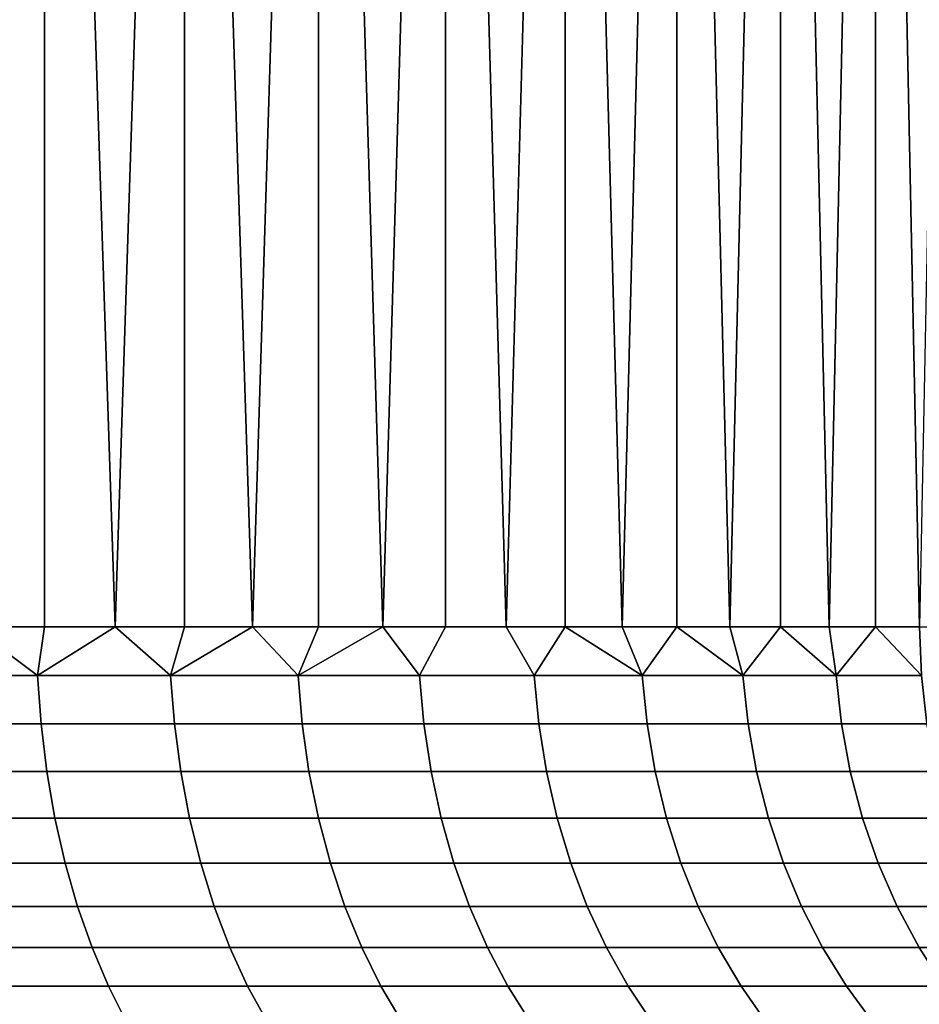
# Model space of a CAD drawing. Header units: metres. Extents: x -109 to 109, y -100 to 58.
# Tile 452 of 642: x 81.92 to 85.14, y 2.05 to 5.57. Entities that reach past the tile are written whole.
import ezdxf

# ---------------------------------------------------------------- set-up
doc = ezdxf.new("R2010")
doc.units = ezdxf.units.M
doc.layers.add('solid_21_062_100_XXX', color=7, linetype='CONTINUOUS')

msp = doc.modelspace()

# ---------------------------------------------------------------- linework, layer by layer
at = {"layer": 'solid_21_062_100_XXX'}
for points in [[(81.75248, 3.400415, 8.483042), (82.011223, 3.400415, 8.317267), (82.0112, 11, 8.31728), (81.488747, 11, 8.640768)], [(81.75248, 3.400415, -8.483042), (81.488747, 3.400415, -8.640768), (81.488747, 11, -8.640768), (82.0112, 11, -8.31728)], [(82.011223, 3.400415, -8.317267), (81.75248, 3.400415, -8.483042), (82.0112, 11, -8.31728)], [(82.26474, 3.400415, 8.143604), (82.512787, 3.400415, 7.962217), (82.512772, 11, 7.962225), (82.0112, 11, 8.31728)], [(82.011223, 3.400415, 8.317267), (82.26474, 3.400415, 8.143604), (82.0112, 11, 8.31728)], [(82.26474, 3.400415, -8.143604), (82.011223, 3.400415, -8.317267), (82.0112, 11, -8.31728), (82.512772, 11, -7.962225)], [(82.512787, 3.400415, -7.962217), (82.26474, 3.400415, -8.143604), (82.512772, 11, -7.962225)], [(82.755135, 3.400415, 7.773276), (82.991547, 3.400415, 7.576962), (82.991547, 11, 7.576959), (82.512772, 11, 7.962225)], [(82.512787, 3.400415, 7.962217), (82.755135, 3.400415, 7.773276), (82.512772, 11, 7.962225)], [(82.755135, 3.400415, -7.773276), (82.512787, 3.400415, -7.962217), (82.512772, 11, -7.962225), (82.991547, 11, -7.576959)], [(82.991547, 3.400415, -7.576962), (82.755135, 3.400415, -7.773276), (82.991547, 11, -7.576959)], [(83.221802, 3.400415, 7.373461), (83.445679, 3.400415, 7.162966), (83.445694, 11, 7.162951), (82.991547, 11, 7.576959)], [(82.991547, 3.400415, 7.576962), (83.221802, 3.400415, 7.373461), (82.991547, 11, 7.576959)], [(83.221802, 3.400415, -7.373461), (82.991547, 3.400415, -7.576962), (82.991547, 11, -7.576959), (83.445694, 11, -7.162951)], [(83.445679, 3.400415, -7.162966), (83.221802, 3.400415, -7.373461), (83.445694, 11, -7.162951)], [(83.445679, 3.400415, 7.162966), (83.662964, 3.400415, 6.945676), (83.445694, 11, 7.162951)], [(83.662964, 3.400415, -6.945676), (83.445679, 3.400415, -7.162966), (83.445694, 11, -7.162951), (83.873474, 11, -6.721784)], [(83.662964, 3.400415, 6.945676), (83.873459, 3.400415, 6.721798), (83.873474, 11, 6.721784), (83.445694, 11, 7.162951)], [(83.873459, 3.400415, -6.721798), (83.662964, 3.400415, -6.945676), (83.873474, 11, -6.721784)], [(83.873459, 3.400415, 6.721798), (84.076965, 3.400415, 6.491544), (83.873474, 11, 6.721784)], [(84.076965, 3.400415, -6.491544), (83.873459, 3.400415, -6.721798), (83.873474, 11, -6.721784), (84.27327, 11, -6.255141)], [(84.076965, 3.400415, 6.491544), (84.273277, 3.400415, 6.255132), (84.27327, 11, 6.255141), (83.873474, 11, 6.721784)], [(84.273277, 3.400415, -6.255132), (84.076965, 3.400415, -6.491544), (84.27327, 11, -6.255141)], [(84.462219, 3.400415, 6.012787), (84.643608, 3.400415, 5.764739), (84.643593, 11, 5.764756), (84.27327, 11, 6.255141)], [(84.273277, 3.400415, 6.255132), (84.462219, 3.400415, 6.012787), (84.27327, 11, 6.255141)], [(84.462219, 3.400415, -6.012787), (84.273277, 3.400415, -6.255132), (84.27327, 11, -6.255141), (84.643593, 11, -5.764756)], [(84.643608, 3.400415, -5.764739), (84.462219, 3.400415, -6.012787), (84.643593, 11, -5.764756)], [(84.817268, 3.400415, 5.511221), (84.98304, 3.400415, 5.252477), (84.983032, 11, 5.252485), (84.643593, 11, 5.764756)], [(84.643608, 3.400415, 5.764739), (84.817268, 3.400415, 5.511221), (84.643593, 11, 5.764756)], [(84.817268, 3.400415, -5.511221), (84.643608, 3.400415, -5.764739), (84.643593, 11, -5.764756), (84.983032, 11, -5.252485)], [(84.98304, 3.400415, -5.252477), (84.817268, 3.400415, -5.511221), (84.983032, 11, -5.252485)], [(85.14077, 3.400415, 4.98875), (85.290298, 3.400415, 4.720291), (85.290306, 11, 4.720281), (84.983032, 11, 5.252485)], [(84.98304, 3.400415, 5.252477), (85.14077, 3.400415, 4.98875), (84.983032, 11, 5.252485)], [(85.14077, 3.400415, -4.98875), (84.98304, 3.400415, -5.252477), (84.983032, 11, -5.252485), (85.290306, 11, -4.720281)], [(81.492554, 3.226104, 8.64736), (81.986908, 3.226104, 8.342438), (81.75248, 3.400415, 8.483042), (81.488747, 3.400415, 8.640768)], [(81.492554, 3.226104, -8.64736), (81.75248, 3.400415, -8.483042), (81.986908, 3.226104, -8.342438)], [(81.986908, 3.226104, 8.342438), (82.011223, 3.400415, 8.317267), (81.75248, 3.400415, 8.483042)], [(81.986908, 3.226104, -8.342438), (81.75248, 3.400415, -8.483042), (82.011223, 3.400415, -8.317267)], [(81.986908, 3.226104, 8.342438), (82.462692, 3.226104, 8.009289), (82.26474, 3.400415, 8.143604), (82.011223, 3.400415, 8.317267)], [(81.986908, 3.226104, -8.342438), (82.011223, 3.400415, -8.317267), (82.26474, 3.400415, -8.143604)], [(81.986908, 3.226104, -8.342438), (82.26474, 3.400415, -8.143604), (82.462692, 3.226104, -8.009289)], [(82.462692, 3.226104, 8.009289), (82.512787, 3.400415, 7.962217), (82.26474, 3.400415, 8.143604)], [(82.462692, 3.226104, -8.009289), (82.26474, 3.400415, -8.143604), (82.512787, 3.400415, -7.962217)], [(82.462692, 3.226104, 8.009289), (82.918304, 3.226104, 7.649038), (82.755135, 3.400415, 7.773276), (82.512787, 3.400415, 7.962217)], [(82.462692, 3.226104, -8.009289), (82.512787, 3.400415, -7.962217), (82.755135, 3.400415, -7.773276)], [(82.462692, 3.226104, -8.009289), (82.755135, 3.400415, -7.773276), (82.918304, 3.226104, -7.649038)], [(82.918304, 3.226104, 7.649038), (82.991547, 3.400415, 7.576962), (82.755135, 3.400415, 7.773276)], [(82.918304, 3.226104, -7.649038), (82.755135, 3.400415, -7.773276), (82.991547, 3.400415, -7.576962)], [(82.918304, 3.226104, 7.649038), (83.352196, 3.226104, 7.262906), (83.221802, 3.400415, 7.373461), (82.991547, 3.400415, 7.576962)], [(82.918304, 3.226104, -7.649038), (82.991547, 3.400415, -7.576962), (83.221802, 3.400415, -7.373461)], [(82.918304, 3.226104, -7.649038), (83.221802, 3.400415, -7.373461), (83.352196, 3.226104, -7.262906)], [(83.352196, 3.226104, 7.262906), (83.445679, 3.400415, 7.162966), (83.221802, 3.400415, 7.373461)], [(83.352196, 3.226104, -7.262906), (83.221802, 3.400415, -7.373461), (83.445679, 3.400415, -7.162966)], [(83.352196, 3.226104, 7.262906), (83.762909, 3.226104, 6.852199), (83.662964, 3.400415, 6.945676), (83.445679, 3.400415, 7.162966)], [(83.762909, 3.226104, -6.852199), (83.352196, 3.226104, -7.262906), (83.445679, 3.400415, -7.162966), (83.662964, 3.400415, -6.945676)], [(83.762909, 3.226104, 6.852199), (83.873459, 3.400415, 6.721798), (83.662964, 3.400415, 6.945676)], [(83.762909, 3.226104, -6.852199), (83.662964, 3.400415, -6.945676), (83.873459, 3.400415, -6.721798)], [(84.14904, 3.226104, 6.418305), (83.873459, 3.400415, 6.721798), (83.762909, 3.226104, 6.852199)], [(84.14904, 3.226104, -6.418305), (83.762909, 3.226104, -6.852199), (83.873459, 3.400415, -6.721798), (84.076965, 3.400415, -6.491544)], [(84.14904, 3.226104, 6.418305), (84.076965, 3.400415, 6.491544), (83.873459, 3.400415, 6.721798)], [(84.14904, 3.226104, 6.418305), (84.273277, 3.400415, 6.255132), (84.076965, 3.400415, 6.491544)], [(84.14904, 3.226104, -6.418305), (84.076965, 3.400415, -6.491544), (84.273277, 3.400415, -6.255132)], [(84.509293, 3.226104, 5.962695), (84.273277, 3.400415, 6.255132), (84.14904, 3.226104, 6.418305)], [(84.509293, 3.226104, -5.962695), (84.14904, 3.226104, -6.418305), (84.273277, 3.400415, -6.255132), (84.462219, 3.400415, -6.012787)], [(84.509293, 3.226104, 5.962695), (84.462219, 3.400415, 6.012787), (84.273277, 3.400415, 6.255132)], [(84.509293, 3.226104, 5.962695), (84.643608, 3.400415, 5.764739), (84.462219, 3.400415, 6.012787)], [(84.509293, 3.226104, -5.962695), (84.462219, 3.400415, -6.012787), (84.643608, 3.400415, -5.764739)], [(84.842438, 3.226104, 5.486908), (84.643608, 3.400415, 5.764739), (84.509293, 3.226104, 5.962695)], [(84.842438, 3.226104, -5.486908), (84.509293, 3.226104, -5.962695), (84.643608, 3.400415, -5.764739), (84.817268, 3.400415, -5.511221)], [(84.842438, 3.226104, 5.486908), (84.817268, 3.400415, 5.511221), (84.643608, 3.400415, 5.764739)], [(84.842438, 3.226104, 5.486908), (84.98304, 3.400415, 5.252477), (84.817268, 3.400415, 5.511221)], [(84.842438, 3.226104, -5.486908), (84.817268, 3.400415, -5.511221), (84.98304, 3.400415, -5.252477)], [(85.147362, 3.226104, 4.992555), (84.98304, 3.400415, 5.252477), (84.842438, 3.226104, 5.486908)], [(85.147362, 3.226104, -4.992555), (84.842438, 3.226104, -5.486908), (84.98304, 3.400415, -5.252477), (85.14077, 3.400415, -4.98875)], [(85.147362, 3.226104, 4.992555), (85.14077, 3.400415, 4.98875), (84.98304, 3.400415, 5.252477)], [(81.986908, 3.226104, 8.342438), (81.492554, 3.226104, 8.64736), (81.50396, 3.052947, 8.667109), (81.999435, 3.052947, 8.361491)], [(81.492554, 3.226104, -8.64736), (81.986908, 3.226104, -8.342438), (81.999435, 3.052947, -8.361491), (81.50396, 3.052947, -8.667109)], [(82.462692, 3.226104, 8.009289), (81.986908, 3.226104, 8.342438), (81.999435, 3.052947, 8.361491), (82.476311, 3.052947, 8.02758)], [(81.986908, 3.226104, -8.342438), (82.462692, 3.226104, -8.009289), (82.476311, 3.052947, -8.02758), (81.999435, 3.052947, -8.361491)], [(82.918304, 3.226104, 7.649038), (82.462692, 3.226104, 8.009289), (82.476311, 3.052947, 8.02758), (82.932961, 3.052947, 7.666508)], [(82.462692, 3.226104, -8.009289), (82.918304, 3.226104, -7.649038), (82.932961, 3.052947, -7.666508), (82.476311, 3.052947, -8.02758)], [(83.352196, 3.226104, 7.262906), (82.918304, 3.226104, 7.649038), (82.932961, 3.052947, 7.666508), (83.367851, 3.052947, 7.279493)], [(82.918304, 3.226104, -7.649038), (83.352196, 3.226104, -7.262906), (83.367851, 3.052947, -7.279493), (82.932961, 3.052947, -7.666508)], [(83.762909, 3.226104, 6.852199), (83.352196, 3.226104, 7.262906), (83.367851, 3.052947, 7.279493), (83.779495, 3.052947, 6.867848)], [(83.352196, 3.226104, -7.262906), (83.762909, 3.226104, -6.852199), (83.779495, 3.052947, -6.867848), (83.367851, 3.052947, -7.279493)], [(84.14904, 3.226104, 6.418305), (83.762909, 3.226104, 6.852199), (83.779495, 3.052947, 6.867848), (84.166504, 3.052947, 6.432964)], [(83.762909, 3.226104, -6.852199), (84.14904, 3.226104, -6.418305), (84.166504, 3.052947, -6.432964), (83.779495, 3.052947, -6.867848)], [(84.509293, 3.226104, 5.962695), (84.14904, 3.226104, 6.418305), (84.166504, 3.052947, 6.432964), (84.52758, 3.052947, 5.976312)], [(84.14904, 3.226104, -6.418305), (84.509293, 3.226104, -5.962695), (84.52758, 3.052947, -5.976312), (84.166504, 3.052947, -6.432964)], [(84.842438, 3.226104, 5.486908), (84.509293, 3.226104, 5.962695), (84.52758, 3.052947, 5.976312), (84.861488, 3.052947, 5.499439)], [(84.509293, 3.226104, -5.962695), (84.842438, 3.226104, -5.486908), (84.861488, 3.052947, -5.499439), (84.52758, 3.052947, -5.976312)], [(85.147362, 3.226104, 4.992555), (84.842438, 3.226104, 5.486908), (84.861488, 3.052947, 5.499439), (85.167107, 3.052947, 5.003957)], [(84.842438, 3.226104, -5.486908), (85.147362, 3.226104, -4.992555), (85.167107, 3.052947, -5.003957), (84.861488, 3.052947, -5.499439)], [(81.999435, 3.052947, 8.361491), (81.50396, 3.052947, 8.667109), (81.522873, 2.88244, 8.699865), (82.020226, 2.88244, 8.393092)], [(81.50396, 3.052947, -8.667109), (81.999435, 3.052947, -8.361491), (82.020226, 2.88244, -8.393092), (81.522873, 2.88244, -8.699865)], [(82.476311, 3.052947, 8.02758), (81.999435, 3.052947, 8.361491), (82.020226, 2.88244, 8.393092), (82.498901, 2.88244, 8.05792)], [(81.999435, 3.052947, -8.361491), (82.476311, 3.052947, -8.02758), (82.498901, 2.88244, -8.05792), (82.020226, 2.88244, -8.393092)], [(82.932961, 3.052947, 7.666508), (82.476311, 3.052947, 8.02758), (82.498901, 2.88244, 8.05792), (82.957275, 2.88244, 7.695482)], [(82.476311, 3.052947, -8.02758), (82.932961, 3.052947, -7.666508), (82.957275, 2.88244, -7.695482), (82.498901, 2.88244, -8.05792)], [(83.367851, 3.052947, 7.279493), (82.932961, 3.052947, 7.666508), (82.957275, 2.88244, 7.695482), (83.393806, 2.88244, 7.307005)], [(82.932961, 3.052947, -7.666508), (83.367851, 3.052947, -7.279493), (83.393806, 2.88244, -7.307005), (82.957275, 2.88244, -7.695482)], [(83.779495, 3.052947, 6.867848), (83.367851, 3.052947, 7.279493), (83.393806, 2.88244, 7.307005), (83.807007, 2.88244, 6.893804)], [(83.367851, 3.052947, -7.279493), (83.779495, 3.052947, -6.867848), (83.807007, 2.88244, -6.893804), (83.393806, 2.88244, -7.307005)], [(84.166504, 3.052947, 6.432964), (83.779495, 3.052947, 6.867848), (83.807007, 2.88244, 6.893804), (84.19548, 2.88244, 6.457276)], [(83.779495, 3.052947, -6.867848), (84.166504, 3.052947, -6.432964), (84.19548, 2.88244, -6.457276), (83.807007, 2.88244, -6.893804)], [(84.52758, 3.052947, 5.976312), (84.166504, 3.052947, 6.432964), (84.19548, 2.88244, 6.457276), (84.557922, 2.88244, 5.998899)], [(84.166504, 3.052947, -6.432964), (84.52758, 3.052947, -5.976312), (84.557922, 2.88244, -5.998899), (84.19548, 2.88244, -6.457276)], [(84.861488, 3.052947, 5.499439), (84.52758, 3.052947, 5.976312), (84.557922, 2.88244, 5.998899), (84.893089, 2.88244, 5.520224)], [(84.52758, 3.052947, -5.976312), (84.861488, 3.052947, -5.499439), (84.893089, 2.88244, -5.520224), (84.557922, 2.88244, -5.998899)], [(85.167107, 3.052947, 5.003957), (84.861488, 3.052947, 5.499439), (84.893089, 2.88244, 5.520224), (85.199867, 2.88244, 5.02287)], [(84.861488, 3.052947, -5.499439), (85.167107, 3.052947, -5.003957), (85.199867, 2.88244, -5.02287), (84.893089, 2.88244, -5.520224)], [(82.020226, 2.88244, 8.393092), (81.522873, 2.88244, 8.699865), (81.549149, 2.715883, 8.745379), (82.049103, 2.715883, 8.437001)], [(81.522873, 2.88244, -8.699865), (82.020226, 2.88244, -8.393092), (82.049103, 2.715883, -8.437001), (81.549149, 2.715883, -8.745379)], [(82.498901, 2.88244, 8.05792), (82.020226, 2.88244, 8.393092), (82.049103, 2.715883, 8.437001), (82.530281, 2.715883, 8.100076)], [(82.020226, 2.88244, -8.393092), (82.498901, 2.88244, -8.05792), (82.530281, 2.715883, -8.100076), (82.049103, 2.715883, -8.437001)], [(82.957275, 2.88244, 7.695482), (82.498901, 2.88244, 8.05792), (82.530281, 2.715883, 8.100076), (82.991058, 2.715883, 7.735742)], [(82.498901, 2.88244, -8.05792), (82.957275, 2.88244, -7.695482), (82.991058, 2.715883, -7.735742), (82.530281, 2.715883, -8.100076)], [(83.393806, 2.88244, 7.307005), (82.957275, 2.88244, 7.695482), (82.991058, 2.715883, 7.735742), (83.429871, 2.715883, 7.345233)], [(82.957275, 2.88244, -7.695482), (83.393806, 2.88244, -7.307005), (83.429871, 2.715883, -7.345233), (82.991058, 2.715883, -7.735742)], [(83.807007, 2.88244, 6.893804), (83.393806, 2.88244, 7.307005), (83.429871, 2.715883, 7.345233), (83.84523, 2.715883, 6.92987)], [(83.393806, 2.88244, -7.307005), (83.807007, 2.88244, -6.893804), (83.84523, 2.715883, -6.92987), (83.429871, 2.715883, -7.345233)], [(84.19548, 2.88244, 6.457276), (83.807007, 2.88244, 6.893804), (83.84523, 2.715883, 6.92987), (84.235741, 2.715883, 6.491058)], [(83.807007, 2.88244, -6.893804), (84.19548, 2.88244, -6.457276), (84.235741, 2.715883, -6.491058), (83.84523, 2.715883, -6.92987)], [(84.557922, 2.88244, 5.998899), (84.19548, 2.88244, 6.457276), (84.235741, 2.715883, 6.491058), (84.600075, 2.715883, 6.030283)], [(84.19548, 2.88244, -6.457276), (84.557922, 2.88244, -5.998899), (84.600075, 2.715883, -6.030283), (84.235741, 2.715883, -6.491058)], [(84.893089, 2.88244, 5.520224), (84.557922, 2.88244, 5.998899), (84.600075, 2.715883, 6.030283), (84.937004, 2.715883, 5.549103)], [(84.557922, 2.88244, -5.998899), (84.893089, 2.88244, -5.520224), (84.937004, 2.715883, -5.549103), (84.600075, 2.715883, -6.030283)], [(85.199867, 2.88244, 5.02287), (84.893089, 2.88244, 5.520224), (84.937004, 2.715883, 5.549103), (85.245377, 2.715883, 5.049147)], [(84.893089, 2.88244, -5.520224), (85.199867, 2.88244, -5.02287), (85.245377, 2.715883, -5.049147), (84.937004, 2.715883, -5.549103)], [(82.049103, 2.715883, 8.437001), (81.549149, 2.715883, 8.745379), (81.582588, 2.554546, 8.803304), (82.085861, 2.554546, 8.492884)], [(81.549149, 2.715883, -8.745379), (82.049103, 2.715883, -8.437001), (82.085861, 2.554546, -8.492884), (81.582588, 2.554546, -8.803304)], [(82.530281, 2.715883, 8.100076), (82.049103, 2.715883, 8.437001), (82.085861, 2.554546, 8.492884), (82.570221, 2.554546, 8.153727)], [(82.049103, 2.715883, -8.437001), (82.530281, 2.715883, -8.100076), (82.570221, 2.554546, -8.153727), (82.085861, 2.554546, -8.492884)], [(82.991058, 2.715883, 7.735742), (82.530281, 2.715883, 8.100076), (82.570221, 2.554546, 8.153727), (83.03405, 2.554546, 7.786979)], [(82.530281, 2.715883, -8.100076), (82.991058, 2.715883, -7.735742), (83.03405, 2.554546, -7.786979), (82.570221, 2.554546, -8.153727)], [(83.429871, 2.715883, 7.345233), (82.991058, 2.715883, 7.735742), (83.03405, 2.554546, 7.786979), (83.475769, 2.554546, 7.393884)], [(82.991058, 2.715883, -7.735742), (83.429871, 2.715883, -7.345233), (83.475769, 2.554546, -7.393884), (83.03405, 2.554546, -7.786979)], [(83.84523, 2.715883, 6.92987), (83.429871, 2.715883, 7.345233), (83.475769, 2.554546, 7.393884), (83.893883, 2.554546, 6.97577)], [(83.429871, 2.715883, -7.345233), (83.84523, 2.715883, -6.92987), (83.893883, 2.554546, -6.97577), (83.475769, 2.554546, -7.393884)], [(84.235741, 2.715883, 6.491058), (83.84523, 2.715883, 6.92987), (83.893883, 2.554546, 6.97577), (84.28698, 2.554546, 6.534051)], [(83.84523, 2.715883, -6.92987), (84.235741, 2.715883, -6.491058), (84.28698, 2.554546, -6.534051), (83.893883, 2.554546, -6.97577)], [(84.600075, 2.715883, 6.030283), (84.235741, 2.715883, 6.491058), (84.28698, 2.554546, 6.534051), (84.653725, 2.554546, 6.070224)], [(84.235741, 2.715883, -6.491058), (84.600075, 2.715883, -6.030283), (84.653725, 2.554546, -6.070224), (84.28698, 2.554546, -6.534051)], [(84.937004, 2.715883, 5.549103), (84.600075, 2.715883, 6.030283), (84.653725, 2.554546, 6.070224), (84.992882, 2.554546, 5.585857)], [(84.600075, 2.715883, -6.030283), (84.937004, 2.715883, -5.549103), (84.992882, 2.554546, -5.585857), (84.653725, 2.554546, -6.070224)], [(85.245377, 2.715883, 5.049147), (84.937004, 2.715883, 5.549103), (84.992882, 2.554546, 5.585857), (85.303307, 2.554546, 5.08259)], [(84.937004, 2.715883, -5.549103), (85.245377, 2.715883, -5.049147), (85.303307, 2.554546, -5.08259), (84.992882, 2.554546, -5.585857)], [(82.085861, 2.554546, 8.492884), (81.582588, 2.554546, 8.803304), (81.62294, 2.399659, 8.873198), (82.130203, 2.399659, 8.560312)], [(81.582588, 2.554546, -8.803304), (82.085861, 2.554546, -8.492884), (82.130203, 2.399659, -8.560312), (81.62294, 2.399659, -8.873198)], [(82.570221, 2.554546, 8.153727), (82.085861, 2.554546, 8.492884), (82.130203, 2.399659, 8.560312), (82.618416, 2.399659, 8.218463)], [(82.085861, 2.554546, -8.492884), (82.570221, 2.554546, -8.153727), (82.618416, 2.399659, -8.218463), (82.130203, 2.399659, -8.560312)], [(83.03405, 2.554546, 7.786979), (82.570221, 2.554546, 8.153727), (82.618416, 2.399659, 8.218463), (83.08593, 2.399659, 7.848804)], [(82.570221, 2.554546, -8.153727), (83.03405, 2.554546, -7.786979), (83.08593, 2.399659, -7.848804), (82.618416, 2.399659, -8.218463)], [(83.475769, 2.554546, 7.393884), (83.03405, 2.554546, 7.786979), (83.08593, 2.399659, 7.848804), (83.531151, 2.399659, 7.452587)], [(83.03405, 2.554546, -7.786979), (83.475769, 2.554546, -7.393884), (83.531151, 2.399659, -7.452587), (83.08593, 2.399659, -7.848804)], [(83.893883, 2.554546, 6.97577), (83.475769, 2.554546, 7.393884), (83.531151, 2.399659, 7.452587), (83.952591, 2.399659, 7.031153)], [(83.475769, 2.554546, -7.393884), (83.893883, 2.554546, -6.97577), (83.952591, 2.399659, -7.031153), (83.531151, 2.399659, -7.452587)], [(84.28698, 2.554546, 6.534051), (83.893883, 2.554546, 6.97577), (83.952591, 2.399659, 7.031153), (84.348801, 2.399659, 6.585928)], [(83.893883, 2.554546, -6.97577), (84.28698, 2.554546, -6.534051), (84.348801, 2.399659, -6.585928), (83.952591, 2.399659, -7.031153)], [(84.653725, 2.554546, 6.070224), (84.28698, 2.554546, 6.534051), (84.348801, 2.399659, 6.585928), (84.71846, 2.399659, 6.118419)], [(84.28698, 2.554546, -6.534051), (84.653725, 2.554546, -6.070224), (84.71846, 2.399659, -6.118419), (84.348801, 2.399659, -6.585928)], [(84.992882, 2.554546, 5.585857), (84.653725, 2.554546, 6.070224), (84.71846, 2.399659, 6.118419), (85.06031, 2.399659, 5.630206)], [(84.653725, 2.554546, -6.070224), (84.992882, 2.554546, -5.585857), (85.06031, 2.399659, -5.630206), (84.71846, 2.399659, -6.118419)], [(85.303307, 2.554546, 5.08259), (84.992882, 2.554546, 5.585857), (85.06031, 2.399659, 5.630206), (85.373199, 2.399659, 5.122943)], [(84.992882, 2.554546, -5.585857), (85.303307, 2.554546, -5.08259), (85.373199, 2.399659, -5.122943), (85.06031, 2.399659, -5.630206)], [(82.130203, 2.399659, 8.560312), (81.62294, 2.399659, 8.873198), (81.669899, 2.252404, 8.954527), (82.181808, 2.252404, 8.638774)], [(81.62294, 2.399659, -8.873198), (82.130203, 2.399659, -8.560312), (82.181808, 2.252404, -8.638774), (81.669899, 2.252404, -8.954527)], [(82.618416, 2.399659, 8.218463), (82.130203, 2.399659, 8.560312), (82.181808, 2.252404, 8.638774), (82.6745, 2.252404, 8.293791)], [(82.130203, 2.399659, -8.560312), (82.618416, 2.399659, -8.218463), (82.6745, 2.252404, -8.293791), (82.181808, 2.252404, -8.638774)], [(83.08593, 2.399659, 7.848804), (82.618416, 2.399659, 8.218463), (82.6745, 2.252404, 8.293791), (83.146294, 2.252404, 7.920744)], [(82.618416, 2.399659, -8.218463), (83.08593, 2.399659, -7.848804), (83.146294, 2.252404, -7.920744), (82.6745, 2.252404, -8.293791)], [(83.531151, 2.399659, 7.452587), (83.08593, 2.399659, 7.848804), (83.146294, 2.252404, 7.920744), (83.595596, 2.252404, 7.520895)], [(83.08593, 2.399659, -7.848804), (83.531151, 2.399659, -7.452587), (83.595596, 2.252404, -7.520895), (83.146294, 2.252404, -7.920744)], [(83.952591, 2.399659, 7.031153), (83.531151, 2.399659, 7.452587), (83.595596, 2.252404, 7.520895), (84.020897, 2.252404, 7.095599)], [(83.531151, 2.399659, -7.452587), (83.952591, 2.399659, -7.031153), (84.020897, 2.252404, -7.095599), (83.595596, 2.252404, -7.520895)], [(84.348801, 2.399659, 6.585928), (83.952591, 2.399659, 7.031153), (84.020897, 2.252404, 7.095599), (84.420746, 2.252404, 6.646293)], [(83.952591, 2.399659, -7.031153), (84.348801, 2.399659, -6.585928), (84.420746, 2.252404, -6.646293), (84.020897, 2.252404, -7.095599)], [(84.71846, 2.399659, 6.118419), (84.348801, 2.399659, 6.585928), (84.420746, 2.252404, 6.646293), (84.793793, 2.252404, 6.174499)], [(84.348801, 2.399659, -6.585928), (84.71846, 2.399659, -6.118419), (84.793793, 2.252404, -6.174499), (84.420746, 2.252404, -6.646293)], [(85.06031, 2.399659, 5.630206), (84.71846, 2.399659, 6.118419), (84.793793, 2.252404, 6.174499), (85.138771, 2.252404, 5.681811)], [(84.71846, 2.399659, -6.118419), (85.06031, 2.399659, -5.630206), (85.138771, 2.252404, -5.681811), (84.793793, 2.252404, -6.174499)], [(85.373199, 2.399659, 5.122943), (85.06031, 2.399659, 5.630206), (85.138771, 2.252404, 5.681811), (85.454529, 2.252404, 5.169899)], [(85.06031, 2.399659, -5.630206), (85.373199, 2.399659, -5.122943), (85.454529, 2.252404, -5.169899), (85.138771, 2.252404, -5.681811)], [(82.181808, 2.252404, 8.638774), (81.669899, 2.252404, 8.954527), (81.723099, 2.113904, 9.046672), (82.24028, 2.113904, 8.72767)], [(81.669899, 2.252404, -8.954527), (82.181808, 2.252404, -8.638774), (82.24028, 2.113904, -8.72767), (81.723099, 2.113904, -9.046672)], [(82.6745, 2.252404, 8.293791), (82.181808, 2.252404, 8.638774), (82.24028, 2.113904, 8.72767), (82.738037, 2.113904, 8.379137)], [(82.181808, 2.252404, -8.638774), (82.6745, 2.252404, -8.293791), (82.738037, 2.113904, -8.379137), (82.24028, 2.113904, -8.72767)], [(83.146294, 2.252404, 7.920744), (82.6745, 2.252404, 8.293791), (82.738037, 2.113904, 8.379137), (83.214684, 2.113904, 8.002251)], [(82.6745, 2.252404, -8.293791), (83.146294, 2.252404, -7.920744), (83.214684, 2.113904, -8.002251), (82.738037, 2.113904, -8.379137)], [(83.595596, 2.252404, 7.520895), (83.146294, 2.252404, 7.920744), (83.214684, 2.113904, 8.002251), (83.668617, 2.113904, 7.598288)], [(83.146294, 2.252404, -7.920744), (83.595596, 2.252404, -7.520895), (83.668617, 2.113904, -7.598288), (83.214684, 2.113904, -8.002251)], [(84.020897, 2.252404, 7.095599), (83.595596, 2.252404, 7.520895), (83.668617, 2.113904, 7.598288), (84.098289, 2.113904, 7.168615)], [(83.595596, 2.252404, -7.520895), (84.020897, 2.252404, -7.095599), (84.098289, 2.113904, -7.168615), (83.668617, 2.113904, -7.598288)], [(84.420746, 2.252404, 6.646293), (84.020897, 2.252404, 7.095599), (84.098289, 2.113904, 7.168615), (84.502251, 2.113904, 6.714686)], [(84.020897, 2.252404, -7.095599), (84.420746, 2.252404, -6.646293), (84.502251, 2.113904, -6.714686), (84.098289, 2.113904, -7.168615)], [(84.793793, 2.252404, 6.174499), (84.420746, 2.252404, 6.646293), (84.502251, 2.113904, 6.714686), (84.879135, 2.113904, 6.238036)], [(84.420746, 2.252404, -6.646293), (84.793793, 2.252404, -6.174499), (84.879135, 2.113904, -6.238036), (84.502251, 2.113904, -6.714686)], [(85.138771, 2.252404, 5.681811), (84.793793, 2.252404, 6.174499), (84.879135, 2.113904, 6.238036), (85.227669, 2.113904, 5.740279)], [(84.793793, 2.252404, -6.174499), (85.138771, 2.252404, -5.681811), (85.227669, 2.113904, -5.740279), (84.879135, 2.113904, -6.238036)], [(85.454529, 2.252404, 5.169899), (85.138771, 2.252404, 5.681811), (85.227669, 2.113904, 5.740279), (85.546669, 2.113904, 5.223098)], [(85.138771, 2.252404, -5.681811), (85.454529, 2.252404, -5.169899), (85.546669, 2.113904, -5.223098), (85.227669, 2.113904, -5.740279)], [(82.24028, 2.113904, 8.72767), (81.723099, 2.113904, 9.046672), (81.782135, 1.985215, 9.14893), (82.305161, 1.985215, 8.826323)], [(81.723099, 2.113904, -9.046672), (82.24028, 2.113904, -8.72767), (82.305161, 1.985215, -8.826323), (81.782135, 1.985215, -9.14893)], [(82.738037, 2.113904, 8.379137), (82.24028, 2.113904, 8.72767), (82.305161, 1.985215, 8.826323), (82.808548, 1.985215, 8.473849)], [(82.24028, 2.113904, -8.72767), (82.738037, 2.113904, -8.379137), (82.808548, 1.985215, -8.473849), (82.305161, 1.985215, -8.826323)], [(83.214684, 2.113904, 8.002251), (82.738037, 2.113904, 8.379137), (82.808548, 1.985215, 8.473849), (83.290581, 1.985215, 8.092704)], [(82.738037, 2.113904, -8.379137), (83.214684, 2.113904, -8.002251), (83.290581, 1.985215, -8.092704), (82.808548, 1.985215, -8.473849)], [(83.668617, 2.113904, 7.598288), (83.214684, 2.113904, 8.002251), (83.290581, 1.985215, 8.092704), (83.749641, 1.985215, 7.684175)], [(83.214684, 2.113904, -8.002251), (83.668617, 2.113904, -7.598288), (83.749641, 1.985215, -7.684175), (83.290581, 1.985215, -8.092704)], [(84.098289, 2.113904, 7.168615), (83.668617, 2.113904, 7.598288), (83.749641, 1.985215, 7.684175), (84.184174, 1.985215, 7.249645)], [(83.668617, 2.113904, -7.598288), (84.098289, 2.113904, -7.168615), (84.184174, 1.985215, -7.249645), (83.749641, 1.985215, -7.684175)], [(84.502251, 2.113904, 6.714686), (84.098289, 2.113904, 7.168615), (84.184174, 1.985215, 7.249645), (84.592705, 1.985215, 6.790585)], [(84.098289, 2.113904, -7.168615), (84.502251, 2.113904, -6.714686), (84.592705, 1.985215, -6.790585), (84.184174, 1.985215, -7.249645)], [(84.879135, 2.113904, 6.238036), (84.502251, 2.113904, 6.714686), (84.592705, 1.985215, 6.790585), (84.973846, 1.985215, 6.308547)], [(84.502251, 2.113904, -6.714686), (84.879135, 2.113904, -6.238036), (84.973846, 1.985215, -6.308547), (84.592705, 1.985215, -6.790585)], [(85.227669, 2.113904, 5.740279), (84.879135, 2.113904, 6.238036), (84.973846, 1.985215, 6.308547), (85.326324, 1.985215, 5.805163)], [(84.879135, 2.113904, -6.238036), (85.227669, 2.113904, -5.740279), (85.326324, 1.985215, -5.805163), (84.973846, 1.985215, -6.308547)]]:
    msp.add_3dface(points, dxfattribs=at)

doc.saveas('drawing.dxf')
